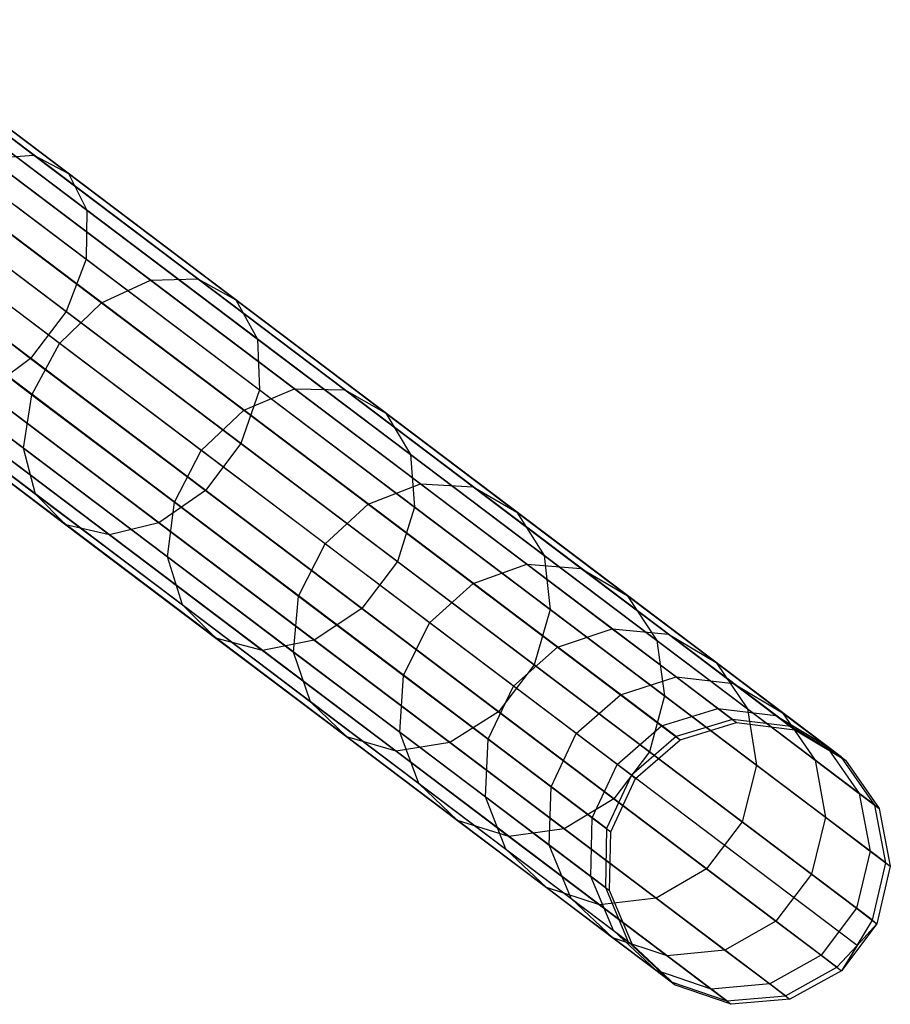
# Model space of a CAD drawing. Extents: x -189 to 189, y -189 to 189.
# Tile 438 of 591: x 145.28 to 151.43, y -114.57 to -107.62. Entities that reach past the tile are written whole.
import ezdxf

# ---------------------------------------------------------------- set-up
doc = ezdxf.new("R2010")
doc.units = 0
doc.header["$LTSCALE"] = 25.4
doc.layers.get('0').update_dxf_attribs({"linetype": 'CONTINUOUS'})

# ---------------------------------------------------------------- blocks, each defined once
blk = doc.blocks.new('CAMELEON-KENAI-C-12244_STL')
at = {"color": 0}
for p, q in [((144.1189, -107.6169, -13.4195), (145.3848, -108.5728, -14.6672)), ((144.1189, -107.6169, -13.4195), (145.3848, -108.5728, -14.6672)), ((144.3355, -107.726, -13.0818), (145.628, -108.702, -14.3557)), ((144.3355, -107.726, -13.0818), (145.628, -108.702, -14.3557)), ((150.3133, -112.5552, -30.8485), (144.175, -107.9197, -140.8484)), ((150.3133, -112.5552, -30.8485), (144.175, -107.9197, -140.8484)), ((144.4402, -107.9661, -12.7588), (145.7581, -108.9613, -14.0578)), ((144.4402, -107.9661, -12.7588), (145.7581, -108.9613, -14.0578)), ((150.7252, -112.6058, -30.8736), (144.5869, -107.9703, -140.8736)), ((150.7252, -112.6058, -30.8736), (144.5869, -107.9703, -140.8736)), ((149.916, -112.6767, -30.8314), (143.7777, -108.0413, -140.8314)), ((149.916, -112.6767, -30.8314), (143.7777, -108.0413, -140.8314)), ((151.0806, -112.8197, -30.9024), (144.9423, -108.1842, -140.9024)), ((151.0806, -112.8197, -30.9024), (144.9423, -108.1842, -140.9024)), ((149.602, -112.9493, -30.8254), (143.4637, -108.3139, -140.8254)), ((149.602, -112.9493, -30.8254), (143.4637, -108.3139, -140.8254)), ((144.4149, -108.2956, -12.5065), (145.7527, -109.3058, -13.8251)), ((144.4149, -108.2956, -12.5065), (145.7527, -109.3058, -13.8251)), ((151.318, -113.16, -30.93), (145.1797, -108.5245, -140.93)), ((151.318, -113.16, -30.93), (145.1797, -108.5245, -140.93)), ((145.0705, -108.596, -14.9385), (145.3848, -108.5728, -14.6672)), ((145.0705, -108.596, -14.9385), (145.3848, -108.5728, -14.6672)), ((145.0705, -108.596, -14.9385), (146.2066, -109.454, -16.3164)), ((145.0705, -108.596, -14.9385), (146.2066, -109.454, -16.3164)), ((145.3848, -108.5728, -14.6672), (146.5421, -109.4468, -16.0708)), ((145.3848, -108.5728, -14.6672), (146.5421, -109.4468, -16.0708)), ((145.3848, -108.5728, -14.6672), (145.628, -108.702, -14.3557)), ((145.3848, -108.5728, -14.6672), (145.628, -108.702, -14.3557)), ((144.2639, -108.6576, -12.3684), (145.6125, -109.676, -13.6976)), ((144.2639, -108.6576, -12.3684), (145.6125, -109.676, -13.6976)), ((149.4257, -113.3259, -30.8314), (143.2874, -108.6904, -140.8314)), ((149.4257, -113.3259, -30.8314), (143.2874, -108.6904, -140.8314)), ((145.628, -108.702, -14.3557), (146.8096, -109.5944, -15.7887)), ((145.628, -108.702, -14.3557), (146.8096, -109.5944, -15.7887)), ((145.628, -108.702, -14.3557), (145.7581, -108.9613, -14.0578)), ((145.628, -108.702, -14.3557), (145.7581, -108.9613, -14.0578)), ((144.7394, -108.7676, -15.1226), (145.8612, -109.6147, -16.4831)), ((144.7394, -108.7676, -15.1226), (145.8612, -109.6147, -16.4831)), ((151.3964, -113.5678, -30.9516), (145.258, -108.9323, -140.9516)), ((151.3964, -113.5678, -30.9516), (145.258, -108.9323, -140.9516)), ((144.0133, -108.9894, -12.3684), (145.3619, -110.0079, -13.6976)), ((144.0133, -108.9894, -12.3684), (145.3619, -110.0079, -13.6976)), ((145.7581, -108.9613, -14.0578), (145.7527, -109.3058, -13.8251)), ((145.7581, -108.9613, -14.0578), (145.7527, -109.3058, -13.8251)), ((145.7581, -108.9613, -14.0578), (146.963, -109.8712, -15.519)), ((145.7581, -108.9613, -14.0578), (146.963, -109.8712, -15.519)), ((145.5657, -109.9012, -16.542), (144.449, -109.0579, -15.1878)), ((145.5657, -109.9012, -16.542), (144.449, -109.0579, -15.1878)), ((149.4176, -113.7413, -30.8485), (143.2793, -109.1058, -140.8484)), ((149.4176, -113.7413, -30.8485), (143.2793, -109.1058, -140.8484)), ((151.3021, -113.9726, -30.9634), (145.1638, -109.3372, -140.9634)), ((151.3021, -113.9726, -30.9634), (145.1638, -109.3372, -140.9634)), ((145.7527, -109.3058, -13.8251), (145.6125, -109.676, -13.6976)), ((145.7527, -109.3058, -13.8251), (145.6125, -109.676, -13.6976)), ((145.7527, -109.3058, -13.8251), (146.9757, -110.2294, -15.3083)), ((145.7527, -109.3058, -13.8251), (146.9757, -110.2294, -15.3083)), ((144.2492, -109.4167, -15.1226), (145.371, -110.2639, -16.4831)), ((144.2492, -109.4167, -15.1226), (145.371, -110.2639, -16.4831)), ((149.579, -114.1237, -30.8736), (143.4407, -109.4882, -140.8736)), ((149.579, -114.1237, -30.8736), (143.4407, -109.4882, -140.8736)), ((145.8612, -109.6147, -16.4831), (146.2066, -109.454, -16.3164)), ((145.8612, -109.6147, -16.4831), (146.2066, -109.454, -16.3164)), ((146.2066, -109.454, -16.3164), (146.5421, -109.4468, -16.0708)), ((146.2066, -109.454, -16.3164), (146.5421, -109.4468, -16.0708)), ((146.2066, -109.454, -16.3164), (147.2242, -110.2225, -17.8327)), ((146.2066, -109.454, -16.3164), (147.2242, -110.2225, -17.8327)), ((146.5421, -109.4468, -16.0708), (147.5787, -110.2296, -17.6154)), ((146.5421, -109.4468, -16.0708), (147.5787, -110.2296, -17.6154)), ((146.5421, -109.4468, -16.0708), (146.8096, -109.5944, -15.7887)), ((146.5421, -109.4468, -16.0708), (146.8096, -109.5944, -15.7887)), ((151.1942, -114.1516, -30.9649), (145.0559, -109.5162, -140.9649)), ((151.1942, -114.1516, -30.9649), (145.0559, -109.5162, -140.9649)), ((145.5657, -109.9012, -16.542), (145.8612, -109.6147, -16.4831)), ((145.5657, -109.9012, -16.542), (145.8612, -109.6147, -16.4831)), ((145.8612, -109.6147, -16.4831), (146.866, -110.3735, -17.9803)), ((145.8612, -109.6147, -16.4831), (146.866, -110.3735, -17.9803)), ((146.8096, -109.5944, -15.7887), (147.868, -110.3936, -17.3658)), ((146.8096, -109.5944, -15.7887), (147.868, -110.3936, -17.3658)), ((146.8096, -109.5944, -15.7887), (146.963, -109.8712, -15.519)), ((146.8096, -109.5944, -15.7887), (146.963, -109.8712, -15.519)), ((151.0515, -114.3044, -30.9634), (144.9132, -109.669, -140.9634)), ((151.0515, -114.3044, -30.9634), (144.9132, -109.669, -140.9634)), ((145.6125, -109.676, -13.6976), (145.3619, -110.0079, -13.6976)), ((145.6125, -109.676, -13.6976), (145.3619, -110.0079, -13.6976)), ((145.6125, -109.676, -13.6976), (146.8455, -110.6071, -15.1929)), ((145.6125, -109.676, -13.6976), (146.8455, -110.6071, -15.1929)), ((149.882, -114.407, -30.9024), (143.7437, -109.7715, -140.9024)), ((149.882, -114.407, -30.9024), (143.7437, -109.7715, -140.9024)), ((144.1748, -109.7821, -14.9385), (145.3109, -110.6401, -16.3164)), ((144.1748, -109.7821, -14.9385), (145.3109, -110.6401, -16.3164)), ((150.2742, -114.5422, -30.93), (144.1359, -109.9067, -140.93)), ((150.2742, -114.5422, -30.93), (144.1359, -109.9067, -140.93)), ((150.6879, -114.5059, -30.9516), (144.5496, -109.8705, -140.9516)), ((150.6879, -114.5059, -30.9516), (144.5496, -109.8705, -140.9516)), ((145.371, -110.2639, -16.4831), (145.5657, -109.9012, -16.542)), ((145.371, -110.2639, -16.4831), (145.5657, -109.9012, -16.542)), ((146.5659, -110.6565, -18.0324), (145.5657, -109.9012, -16.542)), ((146.5659, -110.6565, -18.0324), (145.5657, -109.9012, -16.542)), ((146.963, -109.8712, -15.519), (148.0422, -110.6861, -17.1271)), ((146.963, -109.8712, -15.519), (148.0422, -110.6861, -17.1271)), ((146.963, -109.8712, -15.519), (146.9757, -110.2294, -15.3083)), ((146.963, -109.8712, -15.519), (146.9757, -110.2294, -15.3083)), ((145.3619, -110.0079, -13.6976), (145.0442, -110.244, -13.8251)), ((145.3619, -110.0079, -13.6976), (145.0442, -110.244, -13.8251)), ((145.3619, -110.0079, -13.6976), (146.5949, -110.9389, -15.1929)), ((145.3619, -110.0079, -13.6976), (146.5949, -110.9389, -15.1929)), ((144.2385, -110.0907, -14.6672), (145.3958, -110.9647, -16.0708)), ((144.2385, -110.0907, -14.6672), (145.3958, -110.9647, -16.0708)), ((145.0442, -110.244, -13.8251), (146.2672, -111.1676, -15.3083)), ((145.0442, -110.244, -13.8251), (146.2672, -111.1676, -15.3083)), ((145.3109, -110.6401, -16.3164), (145.371, -110.2639, -16.4831)), ((145.3109, -110.6401, -16.3164), (145.371, -110.2639, -16.4831)), ((145.371, -110.2639, -16.4831), (146.3758, -111.0226, -17.9803)), ((145.371, -110.2639, -16.4831), (146.3758, -111.0226, -17.9803)), ((146.9757, -110.2294, -15.3083), (146.8455, -110.6071, -15.1929)), ((146.9757, -110.2294, -15.3083), (146.8455, -110.6071, -15.1929)), ((146.866, -110.3735, -17.9803), (147.2242, -110.2225, -17.8327)), ((146.866, -110.3735, -17.9803), (147.2242, -110.2225, -17.8327)), ((146.9757, -110.2294, -15.3083), (148.0711, -111.0567, -16.9406)), ((146.9757, -110.2294, -15.3083), (148.0711, -111.0567, -16.9406)), ((147.2242, -110.2225, -17.8327), (148.1127, -110.8934, -19.4717)), ((147.2242, -110.2225, -17.8327), (148.1127, -110.8934, -19.4717)), ((147.2242, -110.2225, -17.8327), (147.5787, -110.2296, -17.6154)), ((147.2242, -110.2225, -17.8327), (147.5787, -110.2296, -17.6154)), ((147.5787, -110.2296, -17.6154), (148.4836, -110.913, -19.2848)), ((147.5787, -110.2296, -17.6154), (148.4836, -110.913, -19.2848)), ((147.5787, -110.2296, -17.6154), (147.868, -110.3936, -17.3658)), ((147.5787, -110.2296, -17.6154), (147.868, -110.3936, -17.3658)), ((144.4293, -110.2893, -14.3557), (145.611, -111.1816, -15.7887)), ((144.4293, -110.2893, -14.3557), (145.611, -111.1816, -15.7887)), ((144.7144, -110.3435, -14.0578), (145.9192, -111.2534, -15.519)), ((144.7144, -110.3435, -14.0578), (145.9192, -111.2534, -15.519)), ((146.5659, -110.6565, -18.0324), (146.866, -110.3735, -17.9803)), ((146.5659, -110.6565, -18.0324), (146.866, -110.3735, -17.9803)), ((146.866, -110.3735, -17.9803), (147.7432, -111.0359, -19.5985)), ((146.866, -110.3735, -17.9803), (147.7432, -111.0359, -19.5985)), ((147.868, -110.3936, -17.3658), (148.792, -111.0913, -19.0703)), ((147.868, -110.3936, -17.3658), (148.792, -111.0913, -19.0703)), ((147.868, -110.3936, -17.3658), (148.0422, -110.6861, -17.1271)), ((147.868, -110.3936, -17.3658), (148.0422, -110.6861, -17.1271)), ((146.8455, -110.6071, -15.1929), (146.5949, -110.9389, -15.1929)), ((146.8455, -110.6071, -15.1929), (146.5949, -110.9389, -15.1929)), ((146.8455, -110.6071, -15.1929), (147.9498, -111.4411, -16.8385)), ((146.8455, -110.6071, -15.1929), (147.9498, -111.4411, -16.8385)), ((145.3958, -110.9647, -16.0708), (145.3109, -110.6401, -16.3164)), ((145.3109, -110.6401, -16.3164), (146.3286, -111.4085, -17.8327)), ((145.3109, -110.6401, -16.3164), (146.3286, -111.4085, -17.8327)), ((145.3958, -110.9647, -16.0708), (145.3109, -110.6401, -16.3164)), ((146.3758, -111.0226, -17.9803), (146.5659, -110.6565, -18.0324)), ((146.3758, -111.0226, -17.9803), (146.5659, -110.6565, -18.0324)), ((147.4391, -111.3159, -19.6433), (146.5659, -110.6565, -18.0324)), ((147.4391, -111.3159, -19.6433), (146.5659, -110.6565, -18.0324)), ((148.0422, -110.6861, -17.1271), (148.9843, -111.3976, -18.8651)), ((148.0422, -110.6861, -17.1271), (148.9843, -111.3976, -18.8651)), ((148.0422, -110.6861, -17.1271), (148.0711, -111.0567, -16.9406)), ((148.0422, -110.6861, -17.1271), (148.0711, -111.0567, -16.9406)), ((147.7432, -111.0359, -19.5985), (148.1127, -110.8934, -19.4717)), ((147.7432, -111.0359, -19.5985), (148.1127, -110.8934, -19.4717)), ((148.1127, -110.8934, -19.4717), (148.8625, -111.4596, -21.2159)), ((148.1127, -110.8934, -19.4717), (148.8625, -111.4596, -21.2159)), ((148.1127, -110.8934, -19.4717), (148.4836, -110.913, -19.2848)), ((148.1127, -110.8934, -19.4717), (148.4836, -110.913, -19.2848)), ((145.611, -111.1816, -15.7887), (145.3958, -110.9647, -16.0708)), ((145.3958, -110.9647, -16.0708), (146.4324, -111.7475, -17.6154)), ((145.3958, -110.9647, -16.0708), (146.4324, -111.7475, -17.6154)), ((145.611, -111.1816, -15.7887), (145.3958, -110.9647, -16.0708)), ((146.5949, -110.9389, -15.1929), (146.2672, -111.1676, -15.3083)), ((146.5949, -110.9389, -15.1929), (146.2672, -111.1676, -15.3083)), ((146.5949, -110.9389, -15.1929), (147.6992, -111.7729, -16.8385)), ((146.5949, -110.9389, -15.1929), (147.6992, -111.7729, -16.8385)), ((148.4836, -110.913, -19.2848), (149.2475, -111.4898, -21.0616)), ((148.4836, -110.913, -19.2848), (149.2475, -111.4898, -21.0616)), ((148.4836, -110.913, -19.2848), (148.792, -111.0913, -19.0703)), ((148.4836, -110.913, -19.2848), (148.792, -111.0913, -19.0703)), ((146.3286, -111.4085, -17.8327), (146.3758, -111.0226, -17.9803)), ((146.3286, -111.4085, -17.8327), (146.3758, -111.0226, -17.9803)), ((146.3758, -111.0226, -17.9803), (147.253, -111.6851, -19.5985)), ((146.3758, -111.0226, -17.9803), (147.253, -111.6851, -19.5985)), ((147.4391, -111.3159, -19.6433), (147.7432, -111.0359, -19.5985)), ((147.4391, -111.3159, -19.6433), (147.7432, -111.0359, -19.5985)), ((147.7432, -111.0359, -19.5985), (148.4836, -111.595, -21.3207)), ((147.7432, -111.0359, -19.5985), (148.4836, -111.595, -21.3207)), ((148.0711, -111.0567, -16.9406), (147.9498, -111.4411, -16.8385)), ((148.0711, -111.0567, -16.9406), (147.9498, -111.4411, -16.8385)), ((148.0711, -111.0567, -16.9406), (149.0275, -111.7789, -18.7048)), ((148.0711, -111.0567, -16.9406), (149.0275, -111.7789, -18.7048)), ((148.792, -111.0913, -19.0703), (149.5719, -111.6803, -20.8844)), ((148.792, -111.0913, -19.0703), (149.5719, -111.6803, -20.8844)), ((148.792, -111.0913, -19.0703), (148.9843, -111.3976, -18.8651)), ((148.792, -111.0913, -19.0703), (148.9843, -111.3976, -18.8651)), ((146.2672, -111.1676, -15.3083), (145.9192, -111.2534, -15.519)), ((146.2672, -111.1676, -15.3083), (145.9192, -111.2534, -15.519)), ((146.2672, -111.1676, -15.3083), (147.3627, -111.9948, -16.9406)), ((146.2672, -111.1676, -15.3083), (147.3627, -111.9948, -16.9406)), ((145.9192, -111.2534, -15.519), (145.611, -111.1816, -15.7887)), ((145.611, -111.1816, -15.7887), (146.6693, -111.9809, -17.3658)), ((145.611, -111.1816, -15.7887), (146.6693, -111.9809, -17.3658)), ((145.9192, -111.2534, -15.519), (145.611, -111.1816, -15.7887)), ((145.9192, -111.2534, -15.519), (146.9984, -112.0684, -17.1271)), ((145.9192, -111.2534, -15.519), (146.9984, -112.0684, -17.1271)), ((147.253, -111.6851, -19.5985), (147.4391, -111.3159, -19.6433)), ((147.253, -111.6851, -19.5985), (147.4391, -111.3159, -19.6433)), ((148.1761, -111.8725, -21.3577), (147.4391, -111.3159, -19.6433)), ((148.1761, -111.8725, -21.3577), (147.4391, -111.3159, -19.6433)), ((146.4324, -111.7475, -17.6154), (146.3286, -111.4085, -17.8327)), ((146.3286, -111.4085, -17.8327), (147.217, -112.0794, -19.4717)), ((146.3286, -111.4085, -17.8327), (147.217, -112.0794, -19.4717)), ((146.4324, -111.7475, -17.6154), (146.3286, -111.4085, -17.8327)), ((147.9498, -111.4411, -16.8385), (147.6992, -111.7729, -16.8385)), ((147.9498, -111.4411, -16.8385), (147.6992, -111.7729, -16.8385)), ((147.9498, -111.4411, -16.8385), (148.9139, -112.1692, -18.6171)), ((147.9498, -111.4411, -16.8385), (148.9139, -112.1692, -18.6171)), ((148.9843, -111.3976, -18.8651), (149.7796, -111.9982, -20.7149)), ((148.9843, -111.3976, -18.8651), (149.7796, -111.9982, -20.7149)), ((148.9843, -111.3976, -18.8651), (149.0275, -111.7789, -18.7048)), ((148.9843, -111.3976, -18.8651), (149.0275, -111.7789, -18.7048)), ((148.4836, -111.595, -21.3207), (148.8625, -111.4596, -21.2159)), ((148.4836, -111.595, -21.3207), (148.8625, -111.4596, -21.2159)), ((148.8625, -111.4596, -21.2159), (149.466, -111.9154, -23.0472)), ((148.8625, -111.4596, -21.2159), (149.466, -111.9154, -23.0472)), ((148.8625, -111.4596, -21.2159), (149.2475, -111.4898, -21.0616)), ((148.8625, -111.4596, -21.2159), (149.2475, -111.4898, -21.0616)), ((149.2475, -111.4898, -21.0616), (149.8622, -111.954, -22.927)), ((149.2475, -111.4898, -21.0616), (149.8622, -111.954, -22.927)), ((149.2475, -111.4898, -21.0616), (149.5719, -111.6803, -20.8844)), ((149.2475, -111.4898, -21.0616), (149.5719, -111.6803, -20.8844)), ((148.1761, -111.8725, -21.3577), (148.4836, -111.595, -21.3207)), ((148.1761, -111.8725, -21.3577), (148.4836, -111.595, -21.3207)), ((148.4836, -111.595, -21.3207), (149.0794, -112.045, -23.1288)), ((148.4836, -111.595, -21.3207), (149.0794, -112.045, -23.1288)), ((147.217, -112.0794, -19.4717), (147.253, -111.6851, -19.5985)), ((147.217, -112.0794, -19.4717), (147.253, -111.6851, -19.5985)), ((147.253, -111.6851, -19.5985), (147.9934, -112.2442, -21.3207)), ((147.253, -111.6851, -19.5985), (147.9934, -112.2442, -21.3207)), ((149.5719, -111.6803, -20.8844), (150.1995, -112.1543, -22.789)), ((149.5719, -111.6803, -20.8844), (150.1995, -112.1543, -22.789)), ((149.5719, -111.6803, -20.8844), (149.7796, -111.9982, -20.7149)), ((149.5719, -111.6803, -20.8844), (149.7796, -111.9982, -20.7149)), ((146.6693, -111.9809, -17.3658), (146.4324, -111.7475, -17.6154)), ((146.4324, -111.7475, -17.6154), (147.3374, -112.4309, -19.2848)), ((146.4324, -111.7475, -17.6154), (147.3374, -112.4309, -19.2848)), ((146.6693, -111.9809, -17.3658), (146.4324, -111.7475, -17.6154)), ((147.6992, -111.7729, -16.8385), (147.3627, -111.9948, -16.9406)), ((147.6992, -111.7729, -16.8385), (147.3627, -111.9948, -16.9406)), ((147.6992, -111.7729, -16.8385), (148.6634, -112.501, -18.6171)), ((147.6992, -111.7729, -16.8385), (148.6634, -112.501, -18.6171)), ((149.0275, -111.7789, -18.7048), (148.9139, -112.1692, -18.6171)), ((149.0275, -111.7789, -18.7048), (148.9139, -112.1692, -18.6171)), ((149.0275, -111.7789, -18.7048), (149.8347, -112.3885, -20.5825)), ((149.0275, -111.7789, -18.7048), (149.8347, -112.3885, -20.5825)), ((147.9934, -112.2442, -21.3207), (148.1761, -111.8725, -21.3577)), ((147.9934, -112.2442, -21.3207), (148.1761, -111.8725, -21.3577)), ((148.7693, -112.3204, -23.1577), (148.1761, -111.8725, -21.3577)), ((148.7693, -112.3204, -23.1577), (148.1761, -111.8725, -21.3577)), ((149.0794, -112.045, -23.1288), (149.466, -111.9154, -23.0472)), ((149.0794, -112.045, -23.1288), (149.466, -111.9154, -23.0472)), ((149.466, -111.9154, -23.0472), (149.9167, -112.2557, -24.9463)), ((149.466, -111.9154, -23.0472), (149.9167, -112.2557, -24.9463)), ((149.466, -111.9154, -23.0472), (149.8622, -111.954, -22.927)), ((149.466, -111.9154, -23.0472), (149.8622, -111.954, -22.927)), ((146.9984, -112.0684, -17.1271), (146.6693, -111.9809, -17.3658)), ((146.6693, -111.9809, -17.3658), (147.5933, -112.6786, -19.0703)), ((146.6693, -111.9809, -17.3658), (147.5933, -112.6786, -19.0703)), ((146.9984, -112.0684, -17.1271), (146.6693, -111.9809, -17.3658)), ((147.3627, -111.9948, -16.9406), (146.9984, -112.0684, -17.1271)), ((147.3627, -111.9948, -16.9406), (146.9984, -112.0684, -17.1271)), ((147.3627, -111.9948, -16.9406), (148.319, -112.717, -18.7048)), ((147.3627, -111.9948, -16.9406), (148.319, -112.717, -18.7048)), ((149.7796, -111.9982, -20.7149), (150.4195, -112.4814, -22.657)), ((149.7796, -111.9982, -20.7149), (150.4195, -112.4814, -22.657)), ((149.7796, -111.9982, -20.7149), (149.8347, -112.3885, -20.5825)), ((149.7796, -111.9982, -20.7149), (149.8347, -112.3885, -20.5825)), ((149.8622, -111.954, -22.927), (150.3213, -112.3007, -24.8615)), ((149.8622, -111.954, -22.927), (150.3213, -112.3007, -24.8615)), ((149.8622, -111.954, -22.927), (150.1995, -112.1543, -22.789)), ((149.8622, -111.954, -22.927), (150.1995, -112.1543, -22.789)), ((146.9984, -112.0684, -17.1271), (147.9406, -112.7798, -18.8651)), ((146.9984, -112.0684, -17.1271), (147.9406, -112.7798, -18.8651)), ((147.3374, -112.4309, -19.2848), (147.217, -112.0794, -19.4717)), ((147.217, -112.0794, -19.4717), (147.9669, -112.6457, -21.2159)), ((147.217, -112.0794, -19.4717), (147.9669, -112.6457, -21.2159)), ((147.3374, -112.4309, -19.2848), (147.217, -112.0794, -19.4717)), ((148.7693, -112.3204, -23.1577), (149.0794, -112.045, -23.1288)), ((148.7693, -112.3204, -23.1577), (149.0794, -112.045, -23.1288)), ((149.0794, -112.045, -23.1288), (149.5244, -112.381, -25.0039)), ((149.0794, -112.045, -23.1288), (149.5244, -112.381, -25.0039)), ((148.9139, -112.1692, -18.6171), (148.6634, -112.501, -18.6171)), ((148.9139, -112.1692, -18.6171), (148.6634, -112.501, -18.6171)), ((148.9139, -112.1692, -18.6171), (149.7277, -112.7837, -20.51)), ((148.9139, -112.1692, -18.6171), (149.7277, -112.7837, -20.51)), ((150.1995, -112.1543, -22.789), (150.6682, -112.5082, -24.7641)), ((150.1995, -112.1543, -22.789), (150.6682, -112.5082, -24.7641)), ((150.1995, -112.1543, -22.789), (150.4195, -112.4814, -22.657)), ((150.1995, -112.1543, -22.789), (150.4195, -112.4814, -22.657)), ((147.9669, -112.6457, -21.2159), (147.9934, -112.2442, -21.3207)), ((147.9669, -112.6457, -21.2159), (147.9934, -112.2442, -21.3207)), ((147.9934, -112.2442, -21.3207), (148.5892, -112.6941, -23.1288)), ((147.9934, -112.2442, -21.3207), (148.5892, -112.6941, -23.1288)), ((149.5244, -112.381, -25.0039), (149.9167, -112.2557, -24.9463)), ((149.5244, -112.381, -25.0039), (149.9167, -112.2557, -24.9463)), ((149.9167, -112.2557, -24.9463), (150.2099, -112.4771, -26.8932)), ((149.9167, -112.2557, -24.9463), (150.2099, -112.4771, -26.8932)), ((149.9167, -112.2557, -24.9463), (150.3213, -112.3007, -24.8615)), ((149.9167, -112.2557, -24.9463), (150.3213, -112.3007, -24.8615)), ((148.5892, -112.6941, -23.1288), (148.7693, -112.3204, -23.1577)), ((148.5892, -112.6941, -23.1288), (148.7693, -112.3204, -23.1577)), ((149.2123, -112.655, -25.0242), (148.7693, -112.3204, -23.1577)), ((149.2123, -112.655, -25.0242), (148.7693, -112.3204, -23.1577)), ((150.3213, -112.3007, -24.8615), (150.62, -112.5263, -26.8446)), ((150.3213, -112.3007, -24.8615), (150.62, -112.5263, -26.8446)), ((150.3213, -112.3007, -24.8615), (150.6682, -112.5082, -24.7641)), ((150.3213, -112.3007, -24.8615), (150.6682, -112.5082, -24.7641)), ((147.5933, -112.6786, -19.0703), (147.3374, -112.4309, -19.2848)), ((147.3374, -112.4309, -19.2848), (148.1012, -113.0077, -21.0616)), ((147.3374, -112.4309, -19.2848), (148.1012, -113.0077, -21.0616)), ((147.5933, -112.6786, -19.0703), (147.3374, -112.4309, -19.2848)), ((149.2123, -112.655, -25.0242), (149.5244, -112.381, -25.0039)), ((149.2123, -112.655, -25.0242), (149.5244, -112.381, -25.0039)), ((149.5244, -112.381, -25.0039), (149.8139, -112.5997, -26.9262)), ((149.5244, -112.381, -25.0039), (149.8139, -112.5997, -26.9262)), ((149.8347, -112.3885, -20.5825), (149.7277, -112.7837, -20.51)), ((149.8347, -112.3885, -20.5825), (149.7277, -112.7837, -20.51)), ((149.8347, -112.3885, -20.5825), (150.4843, -112.879, -22.5538)), ((149.8347, -112.3885, -20.5825), (150.4843, -112.879, -22.5538)), ((149.8139, -112.5997, -26.9262), (150.2099, -112.4771, -26.8932)), ((149.8139, -112.5997, -26.9262), (150.2099, -112.4771, -26.8932)), ((150.2099, -112.4771, -26.8932), (150.3426, -112.5773, -28.8675)), ((150.2099, -112.4771, -26.8932), (150.3426, -112.5773, -28.8675)), ((150.2099, -112.4771, -26.8932), (150.62, -112.5263, -26.8446)), ((150.2099, -112.4771, -26.8932), (150.62, -112.5263, -26.8446)), ((150.4195, -112.4814, -22.657), (150.8975, -112.8424, -24.6709)), ((150.4195, -112.4814, -22.657), (150.8975, -112.8424, -24.6709)), ((150.4195, -112.4814, -22.657), (150.4843, -112.879, -22.5538)), ((150.4195, -112.4814, -22.657), (150.4843, -112.879, -22.5538)), ((148.6634, -112.501, -18.6171), (148.319, -112.717, -18.7048)), ((148.6634, -112.501, -18.6171), (148.319, -112.717, -18.7048)), ((148.6634, -112.501, -18.6171), (149.4771, -113.1155, -20.51)), ((148.6634, -112.501, -18.6171), (149.4771, -113.1155, -20.51)), ((150.3133, -112.5552, -30.8485), (149.916, -112.6767, -30.8314)), ((150.3133, -112.5552, -30.8485), (149.916, -112.6767, -30.8314)), ((150.7252, -112.6058, -30.8736), (150.3133, -112.5552, -30.8485)), ((150.3133, -112.5552, -30.8485), (150.3426, -112.5773, -28.8675)), ((150.3133, -112.5552, -30.8485), (150.3426, -112.5773, -28.8675)), ((150.7252, -112.6058, -30.8736), (150.3133, -112.5552, -30.8485)), ((150.62, -112.5263, -26.8446), (150.7551, -112.6283, -28.8557)), ((150.62, -112.5263, -26.8446), (150.7551, -112.6283, -28.8557)), ((150.62, -112.5263, -26.8446), (150.9732, -112.7385, -26.7889)), ((150.62, -112.5263, -26.8446), (150.9732, -112.7385, -26.7889)), ((150.6682, -112.5082, -24.7641), (150.9732, -112.7385, -26.7889)), ((150.6682, -112.5082, -24.7641), (150.9732, -112.7385, -26.7889)), ((150.6682, -112.5082, -24.7641), (150.8975, -112.8424, -24.6709)), ((150.6682, -112.5082, -24.7641), (150.8975, -112.8424, -24.6709)), ((149.5005, -112.8726, -26.9378), (149.8139, -112.5997, -26.9262)), ((149.5005, -112.8726, -26.9378), (149.8139, -112.5997, -26.9262)), ((149.8139, -112.5997, -26.9262), (149.9449, -112.6986, -28.8755)), ((149.8139, -112.5997, -26.9262), (149.9449, -112.6986, -28.8755)), ((149.9449, -112.6986, -28.8755), (150.3426, -112.5773, -28.8675)), ((149.9449, -112.6986, -28.8755), (150.3426, -112.5773, -28.8675)), ((150.3426, -112.5773, -28.8675), (150.7551, -112.6283, -28.8557)), ((150.3426, -112.5773, -28.8675), (150.7551, -112.6283, -28.8557)), ((151.0806, -112.8197, -30.9024), (150.7252, -112.6058, -30.8736)), ((150.7252, -112.6058, -30.8736), (150.7551, -112.6283, -28.8557)), ((150.7252, -112.6058, -30.8736), (150.7551, -112.6283, -28.8557)), ((151.0806, -112.8197, -30.9024), (150.7252, -112.6058, -30.8736)), ((150.7551, -112.6283, -28.8557), (151.1111, -112.8427, -28.8422)), ((150.7551, -112.6283, -28.8557), (151.1111, -112.8427, -28.8422)), ((147.9406, -112.7798, -18.8651), (147.5933, -112.6786, -19.0703)), ((147.5933, -112.6786, -19.0703), (148.3732, -113.2676, -20.8844)), ((147.5933, -112.6786, -19.0703), (148.3732, -113.2676, -20.8844)), ((147.9406, -112.7798, -18.8651), (147.5933, -112.6786, -19.0703)), ((148.1012, -113.0077, -21.0616), (147.9669, -112.6457, -21.2159)), ((147.9669, -112.6457, -21.2159), (148.5703, -113.1014, -23.0472)), ((147.9669, -112.6457, -21.2159), (148.5703, -113.1014, -23.0472)), ((148.1012, -113.0077, -21.0616), (147.9669, -112.6457, -21.2159)), ((148.5703, -113.1014, -23.0472), (148.5892, -112.6941, -23.1288)), ((148.5703, -113.1014, -23.0472), (148.5892, -112.6941, -23.1288)), ((148.5892, -112.6941, -23.1288), (149.0342, -113.0302, -25.0039)), ((148.5892, -112.6941, -23.1288), (149.0342, -113.0302, -25.0039)), ((149.0342, -113.0302, -25.0039), (149.2123, -112.655, -25.0242)), ((149.0342, -113.0302, -25.0039), (149.2123, -112.655, -25.0242)), ((149.5005, -112.8726, -26.9378), (149.2123, -112.655, -25.0242)), ((149.5005, -112.8726, -26.9378), (149.2123, -112.655, -25.0242)), ((149.916, -112.6767, -30.8314), (149.602, -112.9493, -30.8254)), ((149.916, -112.6767, -30.8314), (149.602, -112.9493, -30.8254)), ((149.6308, -112.9711, -28.8783), (149.9449, -112.6986, -28.8755)), ((149.6308, -112.9711, -28.8783), (149.9449, -112.6986, -28.8755)), ((149.916, -112.6767, -30.8314), (149.9449, -112.6986, -28.8755)), ((149.916, -112.6767, -30.8314), (149.9449, -112.6986, -28.8755)), ((148.319, -112.717, -18.7048), (147.9406, -112.7798, -18.8651)), ((148.319, -112.717, -18.7048), (147.9406, -112.7798, -18.8651)), ((148.319, -112.717, -18.7048), (149.1263, -113.3266, -20.5825)), ((148.319, -112.717, -18.7048), (149.1263, -113.3266, -20.5825)), ((150.9732, -112.7385, -26.7889), (151.1111, -112.8427, -28.8422)), ((150.9732, -112.7385, -26.7889), (151.1111, -112.8427, -28.8422)), ((150.9732, -112.7385, -26.7889), (151.2085, -113.0772, -26.7356)), ((150.9732, -112.7385, -26.7889), (151.2085, -113.0772, -26.7356)), ((147.9406, -112.7798, -18.8651), (148.7358, -113.3804, -20.7149)), ((147.9406, -112.7798, -18.8651), (148.7358, -113.3804, -20.7149)), ((149.7277, -112.7837, -20.51), (149.4771, -113.1155, -20.51)), ((149.7277, -112.7837, -20.51), (149.4771, -113.1155, -20.51)), ((149.7277, -112.7837, -20.51), (150.3826, -113.2782, -22.4974)), ((149.7277, -112.7837, -20.51), (150.3826, -113.2782, -22.4974)), ((150.8975, -112.8424, -24.6709), (151.2085, -113.0772, -26.7356)), ((150.8975, -112.8424, -24.6709), (151.2085, -113.0772, -26.7356)), ((150.8975, -112.8424, -24.6709), (150.9695, -113.2454, -24.5981)), ((150.8975, -112.8424, -24.6709), (150.9695, -113.2454, -24.5981)), ((151.318, -113.16, -30.93), (151.0806, -112.8197, -30.9024)), ((151.0806, -112.8197, -30.9024), (151.1111, -112.8427, -28.8422)), ((151.0806, -112.8197, -30.9024), (151.1111, -112.8427, -28.8422)), ((151.318, -113.16, -30.93), (151.0806, -112.8197, -30.9024)), ((151.1111, -112.8427, -28.8422), (151.3491, -113.1834, -28.8293)), ((151.1111, -112.8427, -28.8422), (151.3491, -113.1834, -28.8293)), ((149.3237, -113.2488, -26.9262), (149.5005, -112.8726, -26.9378)), ((149.3237, -113.2488, -26.9262), (149.5005, -112.8726, -26.9378)), ((149.6308, -112.9711, -28.8783), (149.5005, -112.8726, -26.9378)), ((149.6308, -112.9711, -28.8783), (149.5005, -112.8726, -26.9378)), ((150.4843, -112.879, -22.5538), (150.3826, -113.2782, -22.4974)), ((150.4843, -112.879, -22.5538), (150.3826, -113.2782, -22.4974)), ((150.4843, -112.879, -22.5538), (150.9695, -113.2454, -24.5981)), ((150.4843, -112.879, -22.5538), (150.9695, -113.2454, -24.5981)), ((149.602, -112.9493, -30.8254), (149.4257, -113.3259, -30.8314)), ((149.602, -112.9493, -30.8254), (149.4257, -113.3259, -30.8314)), ((149.4547, -113.3477, -28.8755), (149.6308, -112.9711, -28.8783)), ((149.4547, -113.3477, -28.8755), (149.6308, -112.9711, -28.8783)), ((149.602, -112.9493, -30.8254), (149.6308, -112.9711, -28.8783)), ((149.602, -112.9493, -30.8254), (149.6308, -112.9711, -28.8783)), ((148.3732, -113.2676, -20.8844), (148.1012, -113.0077, -21.0616)), ((148.1012, -113.0077, -21.0616), (148.7159, -113.4719, -22.927)), ((148.1012, -113.0077, -21.0616), (148.7159, -113.4719, -22.927)), ((148.3732, -113.2676, -20.8844), (148.1012, -113.0077, -21.0616)), ((149.021, -113.4418, -24.9463), (149.0342, -113.0302, -25.0039)), ((149.021, -113.4418, -24.9463), (149.0342, -113.0302, -25.0039)), ((149.0342, -113.0302, -25.0039), (149.3237, -113.2488, -26.9262)), ((149.0342, -113.0302, -25.0039), (149.3237, -113.2488, -26.9262)), ((148.7159, -113.4719, -22.927), (148.5703, -113.1014, -23.0472)), ((148.5703, -113.1014, -23.0472), (149.021, -113.4418, -24.9463)), ((148.5703, -113.1014, -23.0472), (149.021, -113.4418, -24.9463)), ((148.7159, -113.4719, -22.927), (148.5703, -113.1014, -23.0472)), ((149.4771, -113.1155, -20.51), (149.1263, -113.3266, -20.5825)), ((149.4771, -113.1155, -20.51), (149.1263, -113.3266, -20.5825)), ((149.4771, -113.1155, -20.51), (150.132, -113.6101, -22.4974)), ((149.4771, -113.1155, -20.51), (150.132, -113.6101, -22.4974)), ((151.2085, -113.0772, -26.7356), (151.3491, -113.1834, -28.8293)), ((151.2085, -113.0772, -26.7356), (151.3491, -113.1834, -28.8293)), ((151.2085, -113.0772, -26.7356), (151.2851, -113.4838, -26.6939)), ((151.2085, -113.0772, -26.7356), (151.2851, -113.4838, -26.6939)), ((151.3964, -113.5678, -30.9516), (151.318, -113.16, -30.93)), ((151.318, -113.16, -30.93), (151.3491, -113.1834, -28.8293)), ((151.318, -113.16, -30.93), (151.3491, -113.1834, -28.8293)), ((151.3964, -113.5678, -30.9516), (151.318, -113.16, -30.93)), ((151.3491, -113.1834, -28.8293), (151.4279, -113.5916, -28.8192)), ((151.3491, -113.1834, -28.8293), (151.4279, -113.5916, -28.8192)), ((149.3142, -113.6632, -26.8932), (149.3237, -113.2488, -26.9262)), ((149.3142, -113.6632, -26.8932), (149.3237, -113.2488, -26.9262)), ((149.3237, -113.2488, -26.9262), (149.4547, -113.3477, -28.8755)), ((149.3237, -113.2488, -26.9262), (149.4547, -113.3477, -28.8755)), ((150.9695, -113.2454, -24.5981), (150.8717, -113.6476, -24.5583)), ((150.9695, -113.2454, -24.5981), (150.8717, -113.6476, -24.5583)), ((150.9695, -113.2454, -24.5981), (151.2851, -113.4838, -26.6939)), ((150.9695, -113.2454, -24.5981), (151.2851, -113.4838, -26.6939)), ((148.7358, -113.3804, -20.7149), (148.3732, -113.2676, -20.8844)), ((148.3732, -113.2676, -20.8844), (149.0008, -113.7415, -22.789)), ((148.3732, -113.2676, -20.8844), (149.0008, -113.7415, -22.789)), ((148.7358, -113.3804, -20.7149), (148.3732, -113.2676, -20.8844)), ((149.1263, -113.3266, -20.5825), (148.7358, -113.3804, -20.7149)), ((149.1263, -113.3266, -20.5825), (148.7358, -113.3804, -20.7149)), ((149.1263, -113.3266, -20.5825), (149.7759, -113.8171, -22.5538)), ((149.1263, -113.3266, -20.5825), (149.7759, -113.8171, -22.5538)), ((149.4257, -113.3259, -30.8314), (149.4176, -113.7413, -30.8485)), ((149.4257, -113.3259, -30.8314), (149.4176, -113.7413, -30.8485)), ((149.4257, -113.3259, -30.8314), (149.4547, -113.3477, -28.8755)), ((149.4257, -113.3259, -30.8314), (149.4547, -113.3477, -28.8755)), ((150.3826, -113.2782, -22.4974), (150.132, -113.6101, -22.4974)), ((150.3826, -113.2782, -22.4974), (150.132, -113.6101, -22.4974)), ((150.3826, -113.2782, -22.4974), (150.8717, -113.6476, -24.5583)), ((150.3826, -113.2782, -22.4974), (150.8717, -113.6476, -24.5583)), ((148.7358, -113.3804, -20.7149), (149.3757, -113.8636, -22.657)), ((148.7358, -113.3804, -20.7149), (149.3757, -113.8636, -22.657)), ((149.4469, -113.7634, -28.8675), (149.4547, -113.3477, -28.8755)), ((149.4469, -113.7634, -28.8675), (149.4547, -113.3477, -28.8755)), ((149.0008, -113.7415, -22.789), (148.7159, -113.4719, -22.927)), ((148.7159, -113.4719, -22.927), (149.175, -113.8186, -24.8615)), ((148.7159, -113.4719, -22.927), (149.175, -113.8186, -24.8615)), ((149.0008, -113.7415, -22.789), (148.7159, -113.4719, -22.927)), ((149.175, -113.8186, -24.8615), (149.021, -113.4418, -24.9463)), ((149.021, -113.4418, -24.9463), (149.3142, -113.6632, -26.8932)), ((149.021, -113.4418, -24.9463), (149.3142, -113.6632, -26.8932)), ((149.175, -113.8186, -24.8615), (149.021, -113.4418, -24.9463)), ((151.2851, -113.4838, -26.6939), (151.1899, -113.8879, -26.6711)), ((151.2851, -113.4838, -26.6939), (151.1899, -113.8879, -26.6711)), ((151.2851, -113.4838, -26.6939), (151.4279, -113.5916, -28.8192)), ((151.2851, -113.4838, -26.6939), (151.4279, -113.5916, -28.8192)), ((150.132, -113.6101, -22.4974), (149.7759, -113.8171, -22.5538)), ((150.132, -113.6101, -22.4974), (149.7759, -113.8171, -22.5538)), ((150.132, -113.6101, -22.4974), (150.6211, -113.9794, -24.5583)), ((150.132, -113.6101, -22.4974), (150.6211, -113.9794, -24.5583)), ((151.3021, -113.9726, -30.9634), (151.3964, -113.5678, -30.9516)), ((151.3021, -113.9726, -30.9634), (151.3964, -113.5678, -30.9516)), ((151.4279, -113.5916, -28.8192), (151.3339, -113.9966, -28.8136)), ((151.4279, -113.5916, -28.8192), (151.3339, -113.9966, -28.8136)), ((151.3964, -113.5678, -30.9516), (151.4279, -113.5916, -28.8192)), ((151.3964, -113.5678, -30.9516), (151.4279, -113.5916, -28.8192)), ((149.4737, -114.0442, -26.8446), (149.3142, -113.6632, -26.8932)), ((149.3142, -113.6632, -26.8932), (149.4469, -113.7634, -28.8675)), ((149.3142, -113.6632, -26.8932), (149.4469, -113.7634, -28.8675)), ((149.4737, -114.0442, -26.8446), (149.3142, -113.6632, -26.8932)), ((150.8717, -113.6476, -24.5583), (150.6211, -113.9794, -24.5583)), ((150.8717, -113.6476, -24.5583), (150.6211, -113.9794, -24.5583)), ((150.8717, -113.6476, -24.5583), (151.1899, -113.8879, -26.6711)), ((150.8717, -113.6476, -24.5583), (151.1899, -113.8879, -26.6711)), ((149.3757, -113.8636, -22.657), (149.0008, -113.7415, -22.789)), ((149.0008, -113.7415, -22.789), (149.4696, -114.0955, -24.7641)), ((149.0008, -113.7415, -22.789), (149.4696, -114.0955, -24.7641)), ((149.3757, -113.8636, -22.657), (149.0008, -113.7415, -22.789)), ((149.4176, -113.7413, -30.8485), (149.4469, -113.7634, -28.8675)), ((149.4176, -113.7413, -30.8485), (149.4469, -113.7634, -28.8675)), ((149.4176, -113.7413, -30.8485), (149.579, -114.1237, -30.8736)), ((149.4176, -113.7413, -30.8485), (149.579, -114.1237, -30.8736)), ((149.4696, -114.0955, -24.7641), (149.175, -113.8186, -24.8615)), ((149.175, -113.8186, -24.8615), (149.4737, -114.0442, -26.8446)), ((149.175, -113.8186, -24.8615), (149.4737, -114.0442, -26.8446)), ((149.4696, -114.0955, -24.7641), (149.175, -113.8186, -24.8615)), ((149.7759, -113.8171, -22.5538), (149.3757, -113.8636, -22.657)), ((149.7759, -113.8171, -22.5538), (149.3757, -113.8636, -22.657)), ((149.6088, -114.1462, -28.8557), (149.4469, -113.7634, -28.8675)), ((149.6088, -114.1462, -28.8557), (149.4469, -113.7634, -28.8675)), ((149.7759, -113.8171, -22.5538), (150.261, -114.1835, -24.5981)), ((149.7759, -113.8171, -22.5538), (150.261, -114.1835, -24.5981)), ((149.3757, -113.8636, -22.657), (149.8537, -114.2246, -24.6709)), ((149.3757, -113.8636, -22.657), (149.8537, -114.2246, -24.6709)), ((151.1899, -113.8879, -26.6711), (150.9393, -114.2197, -26.6711)), ((151.1899, -113.8879, -26.6711), (150.9393, -114.2197, -26.6711)), ((151.1899, -113.8879, -26.6711), (151.3339, -113.9966, -28.8136)), ((151.1899, -113.8879, -26.6711), (151.3339, -113.9966, -28.8136)), ((150.6211, -113.9794, -24.5583), (150.261, -114.1835, -24.5981)), ((150.6211, -113.9794, -24.5583), (150.261, -114.1835, -24.5981)), ((150.6211, -113.9794, -24.5583), (150.9393, -114.2197, -26.6711)), ((150.6211, -113.9794, -24.5583), (150.9393, -114.2197, -26.6711)), ((151.3339, -113.9966, -28.8136), (151.0833, -114.3285, -28.8136)), ((151.3339, -113.9966, -28.8136), (151.0833, -114.3285, -28.8136)), ((151.1942, -114.1516, -30.9649), (151.3021, -113.9726, -30.9634)), ((151.1942, -114.1516, -30.9649), (151.3021, -113.9726, -30.9634)), ((151.1942, -114.1516, -30.9649), (151.3339, -113.9966, -28.8136)), ((151.1942, -114.1516, -30.9649), (151.3339, -113.9966, -28.8136)), ((151.3021, -113.9726, -30.9634), (151.3339, -113.9966, -28.8136)), ((151.3021, -113.9726, -30.9634), (151.3339, -113.9966, -28.8136)), ((149.8537, -114.2246, -24.6709), (149.4696, -114.0955, -24.7641)), ((149.4696, -114.0955, -24.7641), (149.7745, -114.3258, -26.7889)), ((149.4696, -114.0955, -24.7641), (149.7745, -114.3258, -26.7889)), ((149.8537, -114.2246, -24.6709), (149.4696, -114.0955, -24.7641)), ((149.7745, -114.3258, -26.7889), (149.4737, -114.0442, -26.8446)), ((149.4737, -114.0442, -26.8446), (149.6088, -114.1462, -28.8557)), ((149.4737, -114.0442, -26.8446), (149.6088, -114.1462, -28.8557)), ((149.7745, -114.3258, -26.7889), (149.4737, -114.0442, -26.8446)), ((149.579, -114.1237, -30.8736), (149.6088, -114.1462, -28.8557)), ((149.579, -114.1237, -30.8736), (149.6088, -114.1462, -28.8557)), ((149.579, -114.1237, -30.8736), (149.882, -114.407, -30.9024)), ((149.579, -114.1237, -30.8736), (149.882, -114.407, -30.9024)), ((149.9125, -114.43, -28.8422), (149.6088, -114.1462, -28.8557)), ((149.9125, -114.43, -28.8422), (149.6088, -114.1462, -28.8557)), ((151.0515, -114.3044, -30.9634), (151.1942, -114.1516, -30.9649)), ((151.0515, -114.3044, -30.9634), (151.1942, -114.1516, -30.9649)), ((151.1942, -114.1516, -30.9649), (151.0833, -114.3285, -28.8136)), ((151.1942, -114.1516, -30.9649), (151.0833, -114.3285, -28.8136)), ((150.261, -114.1835, -24.5981), (149.8537, -114.2246, -24.6709)), ((150.261, -114.1835, -24.5981), (149.8537, -114.2246, -24.6709)), ((149.8537, -114.2246, -24.6709), (150.1647, -114.4594, -26.7356)), ((149.8537, -114.2246, -24.6709), (150.1647, -114.4594, -26.7356)), ((150.261, -114.1835, -24.5981), (150.5767, -114.4219, -26.6939)), ((150.261, -114.1835, -24.5981), (150.5767, -114.4219, -26.6939)), ((150.9393, -114.2197, -26.6711), (150.5767, -114.4219, -26.6939)), ((150.9393, -114.2197, -26.6711), (150.5767, -114.4219, -26.6939)), ((150.9393, -114.2197, -26.6711), (151.0833, -114.3285, -28.8136)), ((150.9393, -114.2197, -26.6711), (151.0833, -114.3285, -28.8136)), ((150.6879, -114.5059, -30.9516), (151.0515, -114.3044, -30.9634)), ((150.6879, -114.5059, -30.9516), (151.0515, -114.3044, -30.9634)), ((151.0515, -114.3044, -30.9634), (151.0833, -114.3285, -28.8136)), ((151.0515, -114.3044, -30.9634), (151.0833, -114.3285, -28.8136)), ((150.1647, -114.4594, -26.7356), (149.7745, -114.3258, -26.7889)), ((149.7745, -114.3258, -26.7889), (149.9125, -114.43, -28.8422)), ((149.7745, -114.3258, -26.7889), (149.9125, -114.43, -28.8422)), ((150.1647, -114.4594, -26.7356), (149.7745, -114.3258, -26.7889)), ((151.0833, -114.3285, -28.8136), (150.7195, -114.5297, -28.8192)), ((151.0833, -114.3285, -28.8136), (150.7195, -114.5297, -28.8192)), ((149.882, -114.407, -30.9024), (149.9125, -114.43, -28.8422)), ((149.882, -114.407, -30.9024), (149.9125, -114.43, -28.8422)), ((149.882, -114.407, -30.9024), (150.2742, -114.5422, -30.93)), ((149.882, -114.407, -30.9024), (150.2742, -114.5422, -30.93)), ((150.3053, -114.5656, -28.8293), (149.9125, -114.43, -28.8422)), ((150.3053, -114.5656, -28.8293), (149.9125, -114.43, -28.8422)), ((150.5767, -114.4219, -26.6939), (150.1647, -114.4594, -26.7356)), ((150.5767, -114.4219, -26.6939), (150.1647, -114.4594, -26.7356)), ((150.5767, -114.4219, -26.6939), (150.7195, -114.5297, -28.8192)), ((150.5767, -114.4219, -26.6939), (150.7195, -114.5297, -28.8192)), ((150.1647, -114.4594, -26.7356), (150.3053, -114.5656, -28.8293)), ((150.1647, -114.4594, -26.7356), (150.3053, -114.5656, -28.8293)), ((150.2742, -114.5422, -30.93), (150.6879, -114.5059, -30.9516)), ((150.2742, -114.5422, -30.93), (150.6879, -114.5059, -30.9516)), ((150.6879, -114.5059, -30.9516), (150.7195, -114.5297, -28.8192)), ((150.6879, -114.5059, -30.9516), (150.7195, -114.5297, -28.8192)), ((150.2742, -114.5422, -30.93), (150.3053, -114.5656, -28.8293)), ((150.2742, -114.5422, -30.93), (150.3053, -114.5656, -28.8293)), ((150.7195, -114.5297, -28.8192), (150.3053, -114.5656, -28.8293)), ((150.7195, -114.5297, -28.8192), (150.3053, -114.5656, -28.8293))]:
    blk.add_line(p, q, dxfattribs=at)

msp = doc.modelspace()

# ---------------------------------------------------------------- block references
at = {"color": 0}
msp.add_blockref('CAMELEON-KENAI-C-12244_STL', (0, 0), dxfattribs=at)

doc.saveas('drawing.dxf')
